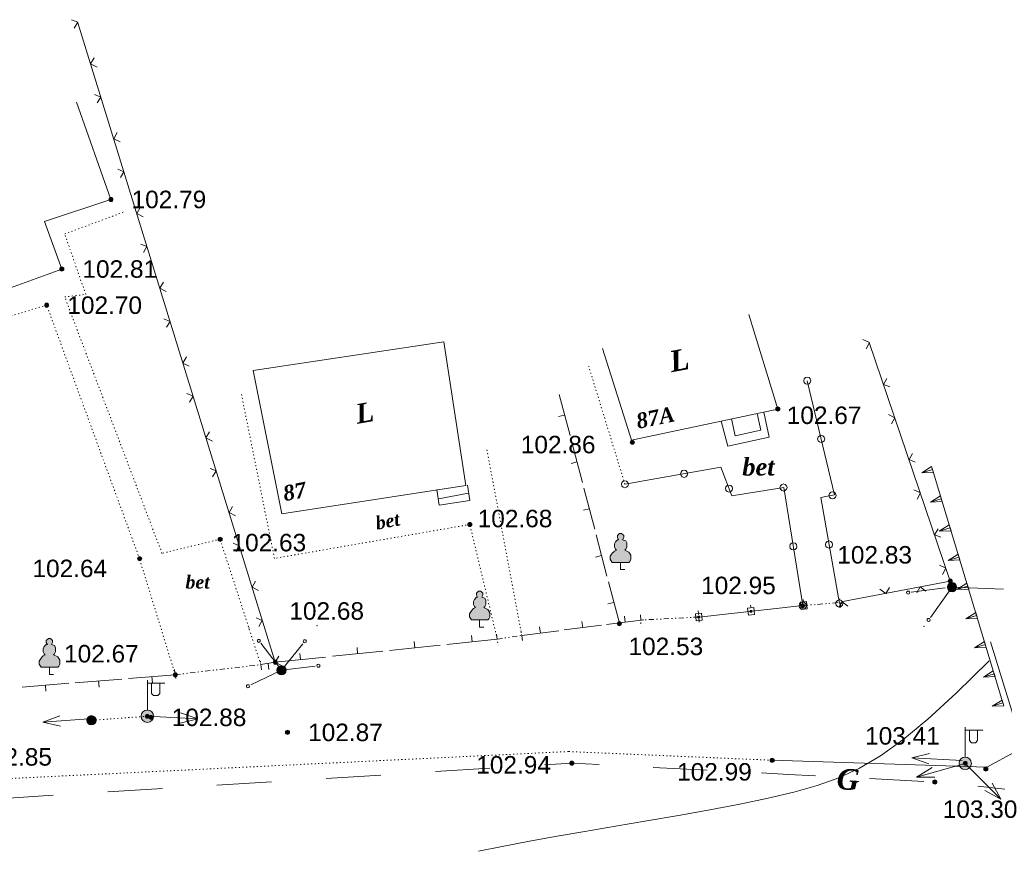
# Model space of a CAD drawing. Header units: millimetres. Extents: x 9396 to 25236, y 15106 to 31102.
# Tile 275 of 296: x 12481 to 12577, y 16515 to 16595. Entities that reach past the tile are written whole.
import ezdxf
from ezdxf.enums import TextEntityAlignment as Align

# ---------------------------------------------------------------- set-up
doc = ezdxf.new("R2010")
doc.units = ezdxf.units.MM
for name, pattern in [('DIVIDE', [1.25, 0.5, -0.25, 0, -0.25, 0, -0.25]), ('DOT', [0.25, 0, -0.25]), ('HIDDEN', [0.375, 0.25, -0.125])]:
    doc.linetypes.add(name, pattern=pattern)
for name, color, linetype, lineweight, true_color in [('1001010', 7, 'Continuous', 9, 0x000000), ('10010110', 7, 'Continuous', 20, 0xa25100), ('10010230', 7, 'Continuous', 20, 0x000000), ('1060000', 7, 'Continuous', 9, 0x000000), ('1070000', 7, 'DOT', 9, 0x000000), ('2030003', 7, 'Continuous', 9, 0x000000), ('2030012', 7, 'Continuous', 9, 0x000000), ('2030021', 7, 'Continuous', 9, 0x000000), ('21100200', 7, 'HIDDEN', 0, 0x800080), ('3000105', 7, 'DIVIDE', 9, 0x000000), ('3000130', 7, 'Continuous', 9, 0x000000), ('3000140', 7, 'Continuous', 9, 0x000000), ('3000220', 7, 'Continuous', 9, 0x000000), ('3000260', 7, 'Continuous', 9, 0x000000), ('4000210', 7, 'Continuous', 9, 0x000000), ('6011210', 1, 'Continuous', 9, 0xff0000), ('6011220', 1, 'Continuous', 9, 0xff0000), ('8010120', 7, 'Continuous', 20, 0x0080ff), ('9010110', 7, 'Continuous', 9, 0x000000), ('9010120', 7, 'Continuous', 20, 0x000000)]:
    doc.layers.add(name, color=color, linetype=linetype, lineweight=lineweight, true_color=true_color)
doc.styles.add('1', font='timesbi.ttf', dxfattribs={"height": 0.0012697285})
doc.styles.add('10', font='timesbi.ttf', dxfattribs={"height": 0.001481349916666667})
doc.styles.add('2', font='timesbi.ttf', dxfattribs={"height": 0.001692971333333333})
doc.styles.add('3', font='timesbi.ttf', dxfattribs={"height": 0.001692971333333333})
doc.styles.add('9', font='timesbi.ttf', dxfattribs={"height": 0.001692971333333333})
doc.styles.add('F2', font='arial.ttf', dxfattribs={"height": 0.001692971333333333})

# ---------------------------------------------------------------- blocks, each defined once
blk = doc.blocks.new('SYMBOL21100200')
at = {"true_color": 0x800080}
h = blk.add_hatch(color=216, dxfattribs=at)
edge = h.paths.add_edge_path()
edge.add_arc((0, 0), 0.1, 0, 360)
at = {"color": 216, "linetype": 'Continuous', "lineweight": 0, "true_color": 0x800080}
blk.add_circle((0, 0), 0.1, dxfattribs=at)
blk = doc.blocks.new('SYMBOL2030012')
at = {"true_color": 0xffffff}
h = blk.add_hatch(color=7, dxfattribs=at)
edge = h.paths.add_edge_path()
edge.add_arc((0, 0), 0.225, 0, 360)
at = {"true_color": 0x000000}
h = blk.add_hatch(color=18, dxfattribs=at)
edge = h.paths.add_edge_path()
edge.add_arc((0, 0), 0.05, 0, 360)
at = {"color": 18, "linetype": 'Continuous', "lineweight": 0, "true_color": 0x000000}
for radius in [0.225, 0.05]:
    blk.add_circle((0, 0), radius, dxfattribs=at)
blk = doc.blocks.new('SYMBOL2030003')
at = {"true_color": 0xffffff}
h = blk.add_hatch(color=7, dxfattribs=at)
edge = h.paths.add_edge_path()
edge.add_arc((0, 0), 0.3, 0, 360)
at = {"true_color": 0x000000}
h = blk.add_hatch(color=18, dxfattribs=at)
edge = h.paths.add_edge_path()
edge.add_arc((0, 0), 0.1, 0, 360)
at = {"color": 18, "linetype": 'Continuous', "lineweight": 0, "true_color": 0x000000, "flags": 128}
for points in [[(0, 0.3), (0, 1.75)], [(0, 1.6), (0.85, 1.6)], [(0.2, 1.6), (0.2, 1.1), (0.3, 1), (0.5, 1), (0.6, 1.1), (0.6, 1.6)]]:
    blk.add_lwpolyline(points, dxfattribs=at)
at = {"color": 18, "linetype": 'Continuous', "lineweight": 0, "true_color": 0x000000}
for radius in [0.3, 0.1]:
    blk.add_circle((0, 0), radius, dxfattribs=at)
blk = doc.blocks.new('SYMBOL4000210')
at = {"true_color": 0xffffff}
blk.add_hatch(color=7, dxfattribs=at).paths.add_polyline_path([(0.05, 1.75), (-0.05, 1.75), (-0.15, 1.65), (-0.15, 1.55), (-0.1, 1.45), (-0.15, 1.45), (-0.25, 1.35), (-0.3, 1.25), (-0.3, 1.1), (-0.25, 1), (-0.2, 0.95), (-0.3, 0.9), (-0.35, 0.85), (-0.4, 0.8), (-0.5, 0.65), (-0.5, 0.5), (-0.4, 0.35), (-0.3, 0.35), (-0.1, 0.35), (0, 0.35), (0.15, 0.35), (0.4, 0.35), (0.45, 0.4), (0.5, 0.5), (0.5, 0.7), (0.4, 0.85), (0.2, 0.95), (0.25, 1), (0.3, 1.1), (0.3, 1.3), (0.25, 1.4), (0.1, 1.45), (0.15, 1.55), (0.15, 1.65)])
at = {"color": 18, "linetype": 'Continuous', "lineweight": 0, "true_color": 0x000000, "flags": 128}
blk.add_lwpolyline([(0.05, 1.75), (-0.05, 1.75), (-0.15, 1.65), (-0.15, 1.55), (-0.1, 1.45), (-0.15, 1.45), (-0.25, 1.35), (-0.3, 1.25), (-0.3, 1.1), (-0.25, 1), (-0.2, 0.95), (-0.3, 0.9), (-0.35, 0.85), (-0.4, 0.8), (-0.5, 0.65), (-0.5, 0.5), (-0.4, 0.35), (-0.3, 0.35), (-0.1, 0.35), (0, 0.35), (0.15, 0.35), (0.4, 0.35), (0.45, 0.4), (0.5, 0.5), (0.5, 0.7), (0.4, 0.85), (0.2, 0.95), (0.25, 1), (0.3, 1.1), (0.3, 1.3), (0.25, 1.4), (0.1, 1.45), (0.15, 1.55), (0.15, 1.65), (0.05, 1.75)], close=True, dxfattribs=at)
blk.add_lwpolyline([(0, 0.35), (0, 0), (0.2, 0)], dxfattribs=at)
blk = doc.blocks.new('SYMBOL2030021')
at = {"true_color": 0xffffff}
h = blk.add_hatch(color=7, dxfattribs=at)
edge = h.paths.add_edge_path()
edge.add_arc((0, 0), 0.225, 0, 360)
at = {"true_color": 0x000000}
h = blk.add_hatch(color=18, dxfattribs=at)
edge = h.paths.add_edge_path()
edge.add_arc((0, 0), 0.05, 0, 360)
at = {"color": 18, "linetype": 'Continuous', "lineweight": 0, "true_color": 0x000000}
for radius in [0.225, 0.05]:
    blk.add_circle((0, 0), radius, dxfattribs=at)

msp = doc.modelspace()

# ---------------------------------------------------------------- linework, layer by layer
at = {"layer": '1001010', "color": 253}
for p, q in [((12490.22998298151, 16577.67865991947), (12486.90204498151, 16587.10865991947)), ((12490.22998298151, 16577.67865991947), (12483.81388098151, 16575.54625991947)), ((12485.48278298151, 16570.93905991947), (12483.81388098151, 16575.54625991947)), ((12537.84416518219, 16563.23213761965, 0.005017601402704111), (12540.73454609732, 16554.15463197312, 0.005017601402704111))]:
    msp.add_line(p, q, dxfattribs=at)
for points in [[(12477.99437498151, 16568.22665991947, 0), (12485.48278298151, 16570.93905991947, 0), (12485.48278298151, 16570.93905991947, 0)], [(12540.67063738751, 16554.35534312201, 0.005017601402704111), (12554.83126742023, 16557.37289507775, 0.005017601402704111), (12552.03319630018, 16566.52331731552, 0.005017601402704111)], [(12522.46530689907, 16563.88246447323, 0), (12504.01926869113, 16561.11208938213, 0.005017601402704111), (12506.79232771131, 16547.22268748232, 0.005017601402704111)], [(12506.79232771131, 16547.22268748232, 0.005017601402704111), (12524.61725304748, 16549.982229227, 0), (12522.46530689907, 16563.88246447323, 0)]]:
    msp.add_polyline3d(points, dxfattribs=at)
at = {"layer": '10010110'}
msp.add_polyline3d([(12525.84591964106, 16514.53649583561, 19.27135526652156), (12528.12949248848, 16515.00972565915, 19.75580424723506), (12530.60644718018, 16515.49095749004, 20.42510756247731), (12533.27478321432, 16515.97885766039, 21.20864359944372), (12536.1229699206, 16516.47270376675, 22.0937599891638), (12539.1013559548, 16516.97421846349, 23.29968133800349), (12542.15075980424, 16517.48573566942, 25.10360149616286), (12545.2119999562, 16518.00958930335, 27.78271431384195), (12548.22589489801, 16518.54811328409, 31.61421364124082), (12551.13326311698, 16519.10364153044, 36.87529332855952), (12553.87492310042, 16519.67850796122, 43.84314722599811), (12556.39169333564, 16520.27504649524, 52.79496918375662), (12558.65167693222, 16520.90903886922, 63.65853567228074), (12560.73211548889, 16521.6500580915, 74.96395364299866), (12562.73753522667, 16522.58112498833, 84.89191266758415), (12564.77246236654, 16523.78526038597, 91.62310231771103), (12566.94142312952, 16525.34548511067, 93.33821216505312), (12569.34894373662, 16527.34481998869, 88.21793178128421), (12572.09955040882, 16529.86628584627, 74.44295073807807), (12575.29776936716, 16532.99290350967, 50.19395860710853)], dxfattribs=at)
at = {"layer": '10010230', "color": 253}
for p, q in [((12569.81088953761, 16551.50672905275, 122.578010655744), (12568.76088953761, 16551.18672905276, 122.578010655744)), ((12569.8104649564, 16551.50932132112, 122.578010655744), (12576.63183415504, 16528.91089290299, 122.578010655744)), ((12570.66088953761, 16548.68672905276, 122.578010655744), (12569.61088953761, 16548.36672905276, 122.578010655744)), ((12571.51088953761, 16545.85672905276, 122.578010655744), (12570.46088953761, 16545.53672905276, 122.578010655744)), ((12572.37088953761, 16543.03672905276, 122.578010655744), (12571.31088953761, 16542.71672905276, 122.578010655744)), ((12573.22088953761, 16540.20672905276, 122.578010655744), (12572.17088953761, 16539.89672905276, 122.578010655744)), ((12574.07088953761, 16537.38672905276, 122.578010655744), (12573.02088953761, 16537.06672905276, 122.578010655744)), ((12574.93088953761, 16534.55672905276, 122.578010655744), (12573.87088953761, 16534.24672905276, 122.578010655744)), ((12575.78088953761, 16531.73672905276, 122.578010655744), (12574.73088953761, 16531.41672905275, 122.578010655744)), ((12576.63088953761, 16528.90672905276, 122.578010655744), (12575.58088953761, 16528.58672905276, 122.578010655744))]:
    msp.add_line(p, q, dxfattribs=at)
for points in [[(12569.72088953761, 16551.79672905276, 122.578010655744), (12568.76088953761, 16551.18672905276, 122.578010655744), (12569.89088953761, 16551.22672905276, 122.578010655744)], [(12570.58088953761, 16548.96672905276, 122.578010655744), (12569.61088953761, 16548.36672905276, 122.578010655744), (12570.75088953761, 16548.40672905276, 122.578010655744)], [(12571.43088953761, 16546.14672905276, 122.578010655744), (12570.46088953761, 16545.53672905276, 122.578010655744), (12571.60088953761, 16545.57672905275, 122.578010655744)], [(12572.28088953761, 16543.31672905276, 122.578010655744), (12571.31088953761, 16542.71672905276, 122.578010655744), (12572.45088953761, 16542.75672905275, 122.578010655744)], [(12573.14088953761, 16540.49672905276, 122.578010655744), (12572.17088953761, 16539.89672905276, 122.578010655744), (12573.31088953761, 16539.92672905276, 122.578010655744)], [(12573.99088953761, 16537.66672905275, 122.578010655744), (12573.02088953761, 16537.06672905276, 122.578010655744), (12574.16088953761, 16537.10672905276, 122.578010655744)], [(12574.84088953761, 16534.84672905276, 122.578010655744), (12573.87088953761, 16534.24672905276, 122.578010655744), (12575.01088953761, 16534.27672905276, 122.578010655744)], [(12575.69088953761, 16532.01672905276, 122.578010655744), (12574.73088953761, 16531.41672905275, 122.578010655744), (12575.86088953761, 16531.45672905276, 122.578010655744)], [(12576.55088953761, 16529.18672905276, 122.578010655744), (12575.58088953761, 16528.58672905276, 122.578010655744), (12576.72088953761, 16528.62672905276, 122.578010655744)]]:
    msp.add_polyline3d(points, dxfattribs=at)
for points in [[(12569.72088953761, 16551.79672905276, 122.578010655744), (12568.76088953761, 16551.18672905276, 122.578010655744), (12569.89088953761, 16551.22672905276, 122.578010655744), (12569.72088953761, 16551.79672905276, 122.578010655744)], [(12570.58088953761, 16548.96672905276, 122.578010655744), (12569.61088953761, 16548.36672905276, 122.578010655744), (12570.75088953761, 16548.40672905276, 122.578010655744), (12570.58088953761, 16548.96672905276, 122.578010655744)], [(12571.43088953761, 16546.14672905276, 122.578010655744), (12570.46088953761, 16545.53672905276, 122.578010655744), (12571.60088953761, 16545.57672905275, 122.578010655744), (12571.43088953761, 16546.14672905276, 122.578010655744)], [(12572.28088953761, 16543.31672905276, 122.578010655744), (12571.31088953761, 16542.71672905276, 122.578010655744), (12572.45088953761, 16542.75672905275, 122.578010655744), (12572.28088953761, 16543.31672905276, 122.578010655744)], [(12573.14088953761, 16540.49672905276, 122.578010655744), (12572.17088953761, 16539.89672905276, 122.578010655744), (12573.31088953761, 16539.92672905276, 122.578010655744), (12573.14088953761, 16540.49672905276, 122.578010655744)], [(12573.99088953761, 16537.66672905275, 122.578010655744), (12573.02088953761, 16537.06672905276, 122.578010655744), (12574.16088953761, 16537.10672905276, 122.578010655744), (12573.99088953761, 16537.66672905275, 122.578010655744)], [(12574.84088953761, 16534.84672905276, 122.578010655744), (12573.87088953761, 16534.24672905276, 122.578010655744), (12575.01088953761, 16534.27672905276, 122.578010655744), (12574.84088953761, 16534.84672905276, 122.578010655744)], [(12575.69088953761, 16532.01672905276, 122.578010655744), (12574.73088953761, 16531.41672905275, 122.578010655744), (12575.86088953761, 16531.45672905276, 122.578010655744), (12575.69088953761, 16532.01672905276, 122.578010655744)], [(12576.55088953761, 16529.18672905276, 122.578010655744), (12575.58088953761, 16528.58672905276, 122.578010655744), (12576.72088953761, 16528.62672905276, 122.578010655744), (12576.55088953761, 16529.18672905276, 122.578010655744)]]:
    msp.add_polyline3d(points, close=True, dxfattribs=at)
at = {"layer": '1060000', "color": 253}
msp.add_line((12524.88079827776, 16549.21425989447, 0.001709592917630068), (12521.95112040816, 16548.6621632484, 0.001821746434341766), dxfattribs=at)
for points in [[(12553.46750183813, 16557.08228417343, 17.15883571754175), (12553.98807928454, 16554.63934210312, 0.005017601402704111), (12549.97546887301, 16553.78427701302, 0.005017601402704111), (12549.32771060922, 16556.20011755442, 0.005017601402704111)], [(12550.3505347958, 16556.41807573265, 8.581926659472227), (12550.69844360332, 16554.78542516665, 8.581926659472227), (12553.18054231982, 16555.31434667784, 8.581926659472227), (12552.83591839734, 16556.93158208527, 8.581926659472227)], [(12521.8139438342, 16549.54823869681, 0.0007891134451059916), (12522.04238976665, 16548.07261989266, 0.002508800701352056), (12524.98696628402, 16548.52848052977, 0.002508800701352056), (12524.75852035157, 16550.00409933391, 0.0007891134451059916)], [(12575.43439355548, 16534.81320875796, 25.51898466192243), (12577.99216668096, 16526.46526504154, 25.51898466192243), (12577.82703173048, 16524.1889351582, 25.51898466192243), (12575.06470831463, 16522.70074699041, 25.51898466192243), (12554.27358509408, 16523.3562532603, 25.51898466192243)]]:
    msp.add_polyline3d(points, dxfattribs=at)
at = {"layer": '1060000'}
msp.add_point((12521.8139438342, 16549.54823869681, 0.0007891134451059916), dxfattribs=at)
at = {"layer": '1070000', "color": 253}
for p, q in [((12540.01677613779, 16550.0946000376, 0.005017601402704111), (12536.50864928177, 16561.52721471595, 0.00358066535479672)), ((12530.0204360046, 16535.45128964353, 0.01432266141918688), (12526.60869150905, 16553.63657049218)), ((12493.76743594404, 16527.62069519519), (12488.35019540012, 16527.22713188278, 74.3374056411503))]:
    msp.add_line(p, q, dxfattribs=at)
for points in [[(12496.46958498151, 16531.63825991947, 0), (12493.00904898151, 16542.87637991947, 0), (12484.01784498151, 16567.43747991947, 0), (12477.35757298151, 16565.42663991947, 0), (12475.44756098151, 16571.02919991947, 0), (12468.82641298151, 16568.60991991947, 0), (12465.13380898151, 16579.05103991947, 0)], [(12504.75117098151, 16532.62065991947, 0), (12500.81007498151, 16544.76537991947, 0), (12495.18386098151, 16543.39847991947, 0), (12485.76140498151, 16568.22791991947, 0), (12487.79865298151, 16568.48263991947, 0), (12485.76140498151, 16574.33983991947, 0), (12491.61867698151, 16576.50447991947, 0)], [(12527.65506032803, 16535.08349488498, 0), (12524.99665274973, 16546.18939491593, 0.007161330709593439), (12506.0772889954, 16542.90951164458, 0.007161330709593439), (12502.85843080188, 16558.9030407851, 0.007161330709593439)], [(12554.27358509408, 16523.3562532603, 62.42355989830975), (12534.54203517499, 16524.20041023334, 86.25125138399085), (12444.21554115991, 16519.83935347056, 86.25125138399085)]]:
    msp.add_polyline3d(points, dxfattribs=at)
at = {"layer": '3000105', "color": 253}
for p, q in [((12560.89298511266, 16538.14452364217, 77.07439121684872), (12560.79839859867, 16539.24044945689, 77.07439121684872)), ((12557.19382904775, 16538.82897665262, 77.07439121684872), (12557.28841556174, 16537.7330508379, 77.07439121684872)), ((12557.23682291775, 16538.33082855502, 0.005017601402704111), (12560.84999124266, 16538.64267173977, 154.1437648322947)), ((12541.52237224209, 16537.43389465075, 77.07439121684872), (12541.58001223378, 16536.33540585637, 77.07439121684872)), ((12547.17167641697, 16537.22963753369, 77.07439121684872), (12541.54857223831, 16536.93458156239, 77.07439121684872)), ((12547.1978764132, 16536.73032444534, 77.07439121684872), (12547.1402364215, 16537.82881323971, 77.07439121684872)), ((12527.57823793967, 16535.57755795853, 77.07439121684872), (12527.74724719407, 16534.49061919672, 77.07439121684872)), ((12527.65506032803, 16535.08349488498, 77.07439121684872), (12530.0204360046, 16535.45128964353, 77.07439121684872)), ((12530.09725839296, 16534.95722656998, 77.07439121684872), (12529.92824913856, 16536.04416533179, 77.07439121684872)), ((12504.81007032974, 16532.12414117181), (12504.68049176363, 16533.21648241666)), ((12496.46958498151, 16531.63825991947), (12504.75117098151, 16532.62065991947)), ((12496.41068563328, 16532.13477866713), (12496.54026419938, 16531.04243742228))]:
    msp.add_line(p, q, dxfattribs=at)
at = {"layer": '3000130', "color": 253}
for p, q in [((12557.27088953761, 16538.93672905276, 62.95633665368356), (12557.30088953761, 16538.68672905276, 62.95633665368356)), ((12547.17167641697, 16537.22963753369, 3.334662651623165), (12557.23682291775, 16538.33082855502, 122.578010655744)), ((12552.17088953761, 16538.37672905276, 62.95633665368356), (12552.20088953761, 16538.13672905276, 62.95633665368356)), ((12547.11088953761, 16537.82672905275, 62.95633665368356), (12547.13088953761, 16537.57672905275, 62.95633665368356))]:
    msp.add_line(p, q, dxfattribs=at)
for points in [[(12551.98088953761, 16537.40672905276, 62.95633665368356), (12552.57088953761, 16537.46672905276, 62.95633665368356), (12552.50088953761, 16538.16672905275, 62.95633665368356), (12551.90088953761, 16538.09672905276, 62.95633665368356), (12551.98088953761, 16537.40672905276, 62.95633665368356)], [(12557.08088953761, 16537.95672905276, 62.95633665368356), (12557.67088953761, 16538.02672905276, 62.95633665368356), (12557.59088953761, 16538.72672905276, 62.95633665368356), (12557.00088953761, 16538.65672905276, 62.95633665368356), (12557.08088953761, 16537.95672905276, 62.95633665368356)], [(12557.34088953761, 16538.24672905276, 62.95633665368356), (12557.38088953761, 16538.25672905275, 62.95633665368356), (12557.42088953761, 16538.29672905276, 62.95633665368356), (12557.43088953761, 16538.33672905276, 62.95633665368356), (12557.42088953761, 16538.38672905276, 62.95633665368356), (12557.38088953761, 16538.42672905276, 62.95633665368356), (12557.34088953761, 16538.43672905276, 62.95633665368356), (12557.29088953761, 16538.42672905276, 62.95633665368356), (12557.25088953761, 16538.38672905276, 62.95633665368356), (12557.24088953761, 16538.33672905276, 62.95633665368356), (12557.25088953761, 16538.29672905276, 62.95633665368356), (12557.29088953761, 16538.25672905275, 62.95633665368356), (12557.34088953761, 16538.24672905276, 62.95633665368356)], [(12546.91088953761, 16536.84672905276, 62.95633665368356), (12547.50088953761, 16536.91672905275, 62.95633665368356), (12547.43088953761, 16537.60672905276, 62.95633665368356), (12546.84088953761, 16537.54672905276, 62.95633665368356), (12546.91088953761, 16536.84672905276, 62.95633665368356)], [(12547.17088953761, 16537.13672905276, 62.95633665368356), (12547.22088953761, 16537.14672905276, 62.95633665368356), (12547.25088953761, 16537.18672905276, 62.95633665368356), (12547.26088953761, 16537.22672905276, 62.95633665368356), (12547.25088953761, 16537.27672905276, 62.95633665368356), (12547.22088953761, 16537.30672905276, 62.95633665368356), (12547.17088953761, 16537.32672905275, 62.95633665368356), (12547.12088953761, 16537.30672905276, 62.95633665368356), (12547.09088953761, 16537.27672905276, 62.95633665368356), (12547.08088953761, 16537.22672905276, 62.95633665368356), (12547.09088953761, 16537.18672905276, 62.95633665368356), (12547.12088953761, 16537.14672905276, 62.95633665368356), (12547.17088953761, 16537.13672905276, 62.95633665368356)], [(12552.24088953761, 16537.68672905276, 62.95633665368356), (12552.28088953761, 16537.70672905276, 62.95633665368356), (12552.32088953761, 16537.73672905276, 62.95633665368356), (12552.33088953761, 16537.78672905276, 62.95633665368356), (12552.32088953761, 16537.82672905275, 62.95633665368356), (12552.28088953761, 16537.86672905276, 62.95633665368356), (12552.24088953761, 16537.87672905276, 62.95633665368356), (12552.19088953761, 16537.86672905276, 62.95633665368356), (12552.16088953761, 16537.82672905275, 62.95633665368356), (12552.15088953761, 16537.78672905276, 62.95633665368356), (12552.16088953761, 16537.73672905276, 62.95633665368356), (12552.19088953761, 16537.70672905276, 62.95633665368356), (12552.24088953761, 16537.68672905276, 62.95633665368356)]]:
    msp.add_polyline3d(points, close=True, dxfattribs=at)
at = {"layer": '3000140', "color": 253}
for points in [[(12557.68088953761, 16559.77672905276, 0.005017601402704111), (12557.85088953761, 16559.81672905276, 0.005017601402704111), (12557.97088953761, 16559.94672905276, 0.005017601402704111), (12558.02088953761, 16560.11672905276, 0.005017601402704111), (12557.97088953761, 16560.28672905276, 0.005017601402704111), (12557.85088953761, 16560.41672905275, 0.005017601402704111), (12557.68088953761, 16560.46672905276, 0.005017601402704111), (12557.50088953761, 16560.41672905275, 0.005017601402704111), (12557.38088953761, 16560.28672905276, 0.005017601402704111), (12557.33088953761, 16560.11672905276, 0.005017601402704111), (12557.38088953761, 16559.94672905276, 0.005017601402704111), (12557.50088953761, 16559.81672905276, 0.005017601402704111), (12557.68088953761, 16559.77672905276, 0.005017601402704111)], [(12559.03088953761, 16554.13672905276, 0.005017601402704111), (12559.20088953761, 16554.18672905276, 0.005017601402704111), (12559.32088953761, 16554.30672905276, 0.005017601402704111), (12559.37088953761, 16554.48672905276, 0.005017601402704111), (12559.32088953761, 16554.65672905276, 0.005017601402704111), (12559.20088953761, 16554.77672905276, 0.005017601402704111), (12559.03088953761, 16554.82672905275, 0.005017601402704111), (12558.85088953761, 16554.77672905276, 0.005017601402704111), (12558.73088953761, 16554.65672905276, 0.005017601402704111), (12558.68088953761, 16554.48672905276, 0.005017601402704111), (12558.73088953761, 16554.30672905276, 0.005017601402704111), (12558.85088953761, 16554.18672905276, 0.005017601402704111), (12559.03088953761, 16554.13672905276, 0.005017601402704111)], [(12545.74088953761, 16550.75672905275, 0.005017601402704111), (12545.92088953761, 16550.80672905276, 0.005017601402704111), (12546.04088953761, 16550.93672905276, 0.005017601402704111), (12546.09088953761, 16551.10672905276, 0.005017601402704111), (12546.04088953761, 16551.27672905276, 0.005017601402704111), (12545.92088953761, 16551.40672905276, 0.005017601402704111), (12545.74088953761, 16551.44672905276, 0.005017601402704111), (12545.57088953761, 16551.40672905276, 0.005017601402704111), (12545.45088953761, 16551.27672905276, 0.005017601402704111), (12545.40088953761, 16551.10672905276, 0.005017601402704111), (12545.45088953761, 16550.93672905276, 0.005017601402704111), (12545.57088953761, 16550.80672905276, 0.005017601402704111), (12545.74088953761, 16550.75672905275, 0.005017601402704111)], [(12540.01088953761, 16549.74672905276, 0.005017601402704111), (12540.18088953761, 16549.79672905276, 0.005017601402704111), (12540.31088953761, 16549.91672905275, 0.005017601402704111), (12540.36088953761, 16550.09672905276, 0.005017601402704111), (12540.31088953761, 16550.26672905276, 0.005017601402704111), (12540.18088953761, 16550.39672905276, 0.005017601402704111), (12540.01088953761, 16550.43672905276, 0.005017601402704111), (12539.84088953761, 16550.39672905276, 0.005017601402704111), (12539.71088953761, 16550.26672905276, 0.005017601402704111), (12539.67088953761, 16550.09672905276, 0.005017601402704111), (12539.71088953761, 16549.91672905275, 0.005017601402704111), (12539.84088953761, 16549.79672905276, 0.005017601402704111), (12540.01088953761, 16549.74672905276, 0.005017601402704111)], [(12550.10088953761, 16549.32672905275, 0.005017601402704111), (12550.27088953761, 16549.37672905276, 0.005017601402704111), (12550.39088953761, 16549.50672905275, 0.005017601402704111), (12550.44088953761, 16549.67672905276, 0.005017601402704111), (12550.39088953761, 16549.84672905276, 0.005017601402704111), (12550.27088953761, 16549.97672905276, 0.005017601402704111), (12550.10088953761, 16550.01672905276, 0.005017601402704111), (12549.92088953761, 16549.97672905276, 0.005017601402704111), (12549.80088953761, 16549.84672905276, 0.005017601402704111), (12549.75088953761, 16549.67672905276, 0.005017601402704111), (12549.80088953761, 16549.50672905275, 0.005017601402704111), (12549.92088953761, 16549.37672905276, 0.005017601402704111), (12550.10088953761, 16549.32672905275, 0.005017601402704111)], [(12555.38088953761, 16549.43672905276, 0.005017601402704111), (12555.55088953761, 16549.47672905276, 0.005017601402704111), (12555.68088953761, 16549.60672905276, 0.005017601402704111), (12555.72088953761, 16549.77672905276, 0.005017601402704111), (12555.68088953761, 16549.94672905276, 0.005017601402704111), (12555.55088953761, 16550.07672905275, 0.005017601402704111), (12555.38088953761, 16550.12672905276, 0.005017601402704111), (12555.20088953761, 16550.07672905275, 0.005017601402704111), (12555.08088953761, 16549.94672905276, 0.005017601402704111), (12555.03088953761, 16549.77672905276, 0.005017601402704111), (12555.08088953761, 16549.60672905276, 0.005017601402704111), (12555.20088953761, 16549.47672905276, 0.005017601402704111), (12555.38088953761, 16549.43672905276, 0.005017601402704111)], [(12560.12088953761, 16548.67672905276, 0.005017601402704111), (12560.29088953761, 16548.71672905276, 0.005017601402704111), (12560.42088953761, 16548.84672905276, 0.005017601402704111), (12560.47088953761, 16549.01672905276, 0.005017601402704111), (12560.42088953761, 16549.18672905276, 0.005017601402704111), (12560.29088953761, 16549.31672905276, 0.005017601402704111), (12560.12088953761, 16549.35672905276, 0.005017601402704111), (12559.95088953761, 16549.31672905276, 0.005017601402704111), (12559.82088953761, 16549.18672905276, 0.005017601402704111), (12559.78088953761, 16549.01672905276, 0.005017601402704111), (12559.82088953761, 16548.84672905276, 0.005017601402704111), (12559.95088953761, 16548.71672905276, 0.005017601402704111), (12560.12088953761, 16548.67672905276, 0.005017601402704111)], [(12556.32088953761, 16543.73672905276, 0.005017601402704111), (12556.50088953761, 16543.77672905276, 0.005017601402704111), (12556.62088953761, 16543.90672905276, 0.005017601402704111), (12556.67088953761, 16544.07672905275, 0.005017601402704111), (12556.62088953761, 16544.25672905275, 0.005017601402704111), (12556.50088953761, 16544.37672905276, 0.005017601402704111), (12556.32088953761, 16544.42672905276, 0.005017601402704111), (12556.15088953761, 16544.37672905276, 0.005017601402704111), (12556.03088953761, 16544.25672905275, 0.005017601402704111), (12555.98088953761, 16544.07672905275, 0.005017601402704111), (12556.03088953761, 16543.90672905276, 0.005017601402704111), (12556.15088953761, 16543.77672905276, 0.005017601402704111), (12556.32088953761, 16543.73672905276, 0.005017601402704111)], [(12559.79088953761, 16543.90672905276, 0.005017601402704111), (12559.96088953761, 16543.95672905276, 0.005017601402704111), (12560.08088953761, 16544.07672905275, 0.005017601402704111), (12560.13088953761, 16544.24672905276, 0.005017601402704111), (12560.08088953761, 16544.42672905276, 0.005017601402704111), (12559.96088953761, 16544.54672905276, 0.005017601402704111), (12559.79088953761, 16544.59672905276, 0.005017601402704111), (12559.61088953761, 16544.54672905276, 0.005017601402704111), (12559.49088953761, 16544.42672905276, 0.005017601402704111), (12559.44088953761, 16544.24672905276, 0.005017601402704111), (12559.49088953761, 16544.07672905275, 0.005017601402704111), (12559.61088953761, 16543.95672905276, 0.005017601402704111), (12559.79088953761, 16543.90672905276, 0.005017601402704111)], [(12557.24088953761, 16537.98672905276, 0.005017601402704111), (12557.41088953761, 16538.03672905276, 0.005017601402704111), (12557.53088953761, 16538.15672905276, 0.005017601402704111), (12557.58088953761, 16538.32672905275, 0.005017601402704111), (12557.53088953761, 16538.50672905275, 0.005017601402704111), (12557.41088953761, 16538.62672905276, 0.005017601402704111), (12557.24088953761, 16538.67672905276, 0.005017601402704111), (12557.06088953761, 16538.62672905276, 0.005017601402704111), (12556.94088953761, 16538.50672905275, 0.005017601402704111), (12556.89088953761, 16538.32672905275, 0.005017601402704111), (12556.94088953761, 16538.15672905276, 0.005017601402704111), (12557.06088953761, 16538.03672905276, 0.005017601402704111), (12557.24088953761, 16537.98672905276, 0.005017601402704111)], [(12560.79088953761, 16538.19672905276, 0.005017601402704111), (12560.96088953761, 16538.24672905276, 0.005017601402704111), (12561.09088953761, 16538.37672905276, 0.005017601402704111), (12561.13088953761, 16538.54672905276, 0.005017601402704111), (12561.09088953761, 16538.71672905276, 0.005017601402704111), (12560.96088953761, 16538.84672905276, 0.005017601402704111), (12560.79088953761, 16538.88672905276, 0.005017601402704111), (12560.62088953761, 16538.84672905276, 0.005017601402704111), (12560.49088953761, 16538.71672905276, 0.005017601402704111), (12560.44088953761, 16538.54672905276, 0.005017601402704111), (12560.49088953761, 16538.37672905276, 0.005017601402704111), (12560.62088953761, 16538.24672905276, 0.005017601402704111), (12560.79088953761, 16538.19672905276, 0.005017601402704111)]]:
    msp.add_polyline3d(points, close=True, dxfattribs=at)
for points in [[(12560.78852809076, 16538.54499548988, 0.005017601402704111), (12558.98530227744, 16548.81789306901, 0.005017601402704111), (12560.32847964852, 16549.05366414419, 0.005017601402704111), (12557.67879806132, 16560.10985259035, 0.005017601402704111)], [(12557.23682291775, 16538.33082855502, 0.005017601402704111), (12555.42085130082, 16549.7850643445, 0.005017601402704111), (12550.36152995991, 16548.98295199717, 0.005017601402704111), (12549.30724249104, 16551.73237956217, 0.005017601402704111), (12540.01677613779, 16550.0946000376, 0.005017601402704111)]]:
    msp.add_polyline3d(points, dxfattribs=at)
at = {"layer": '3000220', "color": 253}
for p, q in [((12534.71088953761, 16554.79672905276, 0.005017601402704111), (12533.66088953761, 16558.78672905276, 0.005017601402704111)), ((12534.18088953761, 16556.79672905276, 0.005017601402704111), (12533.60088953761, 16556.63672905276, 0.005017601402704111)), ((12535.90088953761, 16550.25672905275, 0.005017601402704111), (12534.85088953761, 16554.25672905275, 0.005017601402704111)), ((12535.38088953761, 16552.25672905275, 0.005017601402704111), (12534.80088953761, 16552.10672905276, 0.005017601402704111)), ((12537.09088953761, 16545.72672905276, 0.005017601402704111), (12536.04088953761, 16549.71672905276, 0.005017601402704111)), ((12536.57088953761, 16547.71672905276, 0.005017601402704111), (12535.99088953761, 16547.56672905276, 0.005017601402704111)), ((12538.28088953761, 16541.18672905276, 0.005017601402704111), (12537.24088953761, 16545.17672905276, 0.005017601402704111)), ((12537.76088953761, 16543.18672905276, 0.005017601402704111), (12537.18088953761, 16543.03672905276, 0.005017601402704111)), ((12539.48088953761, 16536.64672905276, 0.005017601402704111), (12538.43088953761, 16540.64672905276, 0.005017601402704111)), ((12538.95088953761, 16538.64672905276, 0.005017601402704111), (12538.37088953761, 16538.49672905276, 0.005017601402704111)), ((12540.04088953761, 16536.72672905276, 0.007161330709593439), (12539.97088953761, 16537.31672905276, 0.007161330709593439)), ((12531.83088953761, 16535.67672905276, 0.007161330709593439), (12531.75088953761, 16536.27672905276, 0.007161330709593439)), ((12534.13088953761, 16535.97672905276, 0.007161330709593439), (12537.74088953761, 16536.42672905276, 0.007161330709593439)), ((12535.93088953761, 16536.20672905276, 0.007161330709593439), (12535.86088953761, 16536.79672905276, 0.007161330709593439)), ((12538.24088953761, 16536.49672905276, 0.007161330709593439), (12541.85088953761, 16536.95672905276, 0.007161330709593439)), ((12525.22088953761, 16534.82672905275), (12525.15088953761, 16535.42672905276)), ((12530.02088953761, 16535.44672905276, 0.007161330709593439), (12533.63088953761, 16535.90672905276, 0.007161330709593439)), ((12514.13088953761, 16533.67672905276), (12514.07088953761, 16534.27672905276)), ((12517.23088953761, 16533.99672905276), (12522.11088953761, 16534.50672905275)), ((12519.67088953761, 16534.25672905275), (12519.61088953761, 16534.84672905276)), ((12522.78088953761, 16534.57672905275), (12527.65088953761, 16535.08672905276)), ((12506.15088953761, 16532.84672905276), (12511.03088953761, 16533.35672905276)), ((12508.59088953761, 16533.10672905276), (12508.53088953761, 16533.69672905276)), ((12511.69088953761, 16533.42672905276), (12516.57088953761, 16533.93672905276)), ((12506.15088953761, 16532.84672905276), (12504.75088953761, 16532.61672905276)), ((12505.45088953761, 16532.73672905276), (12505.54088953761, 16532.14672905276)), ((12496.47088953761, 16531.63672905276), (12491.93088953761, 16531.27672905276)), ((12494.20088953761, 16531.45672905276), (12494.25088953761, 16530.85672905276)), ((12486.16088953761, 16530.81672905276), (12481.63088953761, 16530.44672905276)), ((12483.89088953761, 16530.62672905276), (12483.94088953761, 16530.03672905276)), ((12491.31088953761, 16531.22672905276), (12486.78088953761, 16530.85672905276)), ((12489.05088953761, 16531.04672905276), (12489.09088953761, 16530.44672905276))]:
    msp.add_line(p, q, dxfattribs=at)
at = {"layer": '3000260', "color": 253}
msp.add_line((12506.15157298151, 16532.84985991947), (12487.04609298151, 16594.77749991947), dxfattribs=at)
for points in [[(12486.68088953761, 16594.26672905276, 0), (12487.03088953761, 16594.83672905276, 0), (12486.43088953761, 16595.08672905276, 0)], [(12488.89088953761, 16590.48672905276, 0), (12488.27088953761, 16590.80672905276, 0), (12488.61088953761, 16591.39672905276, 0)], [(12488.91088953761, 16587.02672905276, 0), (12489.26088953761, 16587.58672905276, 0), (12488.66088953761, 16587.83672905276, 0)], [(12491.13088953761, 16583.24672905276, 0), (12490.51088953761, 16583.55672905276, 0), (12490.85088953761, 16584.14672905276, 0)], [(12491.15088953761, 16579.78672905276, 0), (12491.50088953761, 16580.34672905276, 0), (12490.90088953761, 16580.59672905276, 0)], [(12493.36088953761, 16576.00672905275, 0), (12492.74088953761, 16576.31672905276, 0), (12493.08088953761, 16576.90672905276, 0)], [(12493.38088953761, 16572.53672905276, 0), (12493.73088953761, 16573.10672905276, 0), (12493.13088953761, 16573.35672905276, 0)], [(12495.60088953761, 16568.75672905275, 0), (12494.98088953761, 16569.07672905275, 0), (12495.32088953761, 16569.66672905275, 0)], [(12495.62088953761, 16565.29672905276, 0), (12495.97088953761, 16565.85672905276, 0), (12495.37088953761, 16566.10672905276, 0)], [(12563.68648524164, 16563.8214717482, 122.578010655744), (12571.52558043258, 16540.71672530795, 122.578010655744), (12561.1251383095, 16538.71808231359, 122.578010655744)], [(12563.06088953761, 16564.11672905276, 122.578010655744), (12563.69088953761, 16563.81672905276, 122.578010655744), (12563.37088953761, 16563.20672905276, 122.578010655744)], [(12497.83088953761, 16561.51672905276, 0), (12497.21088953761, 16561.82672905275, 0), (12497.55088953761, 16562.42672905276, 0)], [(12565.39088953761, 16560.33672905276, 122.578010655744), (12565.06088953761, 16559.75672905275, 122.578010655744), (12565.67088953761, 16559.51672905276, 122.578010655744)], [(12497.85088953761, 16558.05672905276, 0), (12498.20088953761, 16558.61672905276, 0), (12497.60088953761, 16558.86672905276, 0)], [(12565.53088953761, 16556.83672905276, 122.578010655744), (12566.16088953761, 16556.52672905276, 122.578010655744), (12565.84088953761, 16555.92672905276, 122.578010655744)], [(12500.06088953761, 16554.27672905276, 0), (12499.44088953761, 16554.58672905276, 0), (12499.79088953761, 16555.17672905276, 0)], [(12567.87088953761, 16553.05672905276, 122.578010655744), (12567.53088953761, 16552.47672905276, 122.578010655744), (12568.14088953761, 16552.23672905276, 122.578010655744)], [(12500.09088953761, 16550.80672905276, 0), (12500.44088953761, 16551.37672905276, 0), (12499.84088953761, 16551.62672905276, 0)], [(12568.00088953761, 16549.54672905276, 122.578010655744), (12568.63088953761, 16549.24672905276, 122.578010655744), (12568.31088953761, 16548.63672905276, 122.578010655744)], [(12502.30088953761, 16547.02672905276, 0), (12501.68088953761, 16547.34672905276, 0), (12502.02088953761, 16547.93672905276, 0)], [(12570.34088953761, 16545.77672905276, 122.578010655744), (12570.00088953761, 16545.19672905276, 122.578010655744), (12570.61088953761, 16544.95672905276, 122.578010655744)], [(12502.32088953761, 16543.56672905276, 0), (12502.67088953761, 16544.12672905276, 0), (12502.07088953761, 16544.38672905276, 0)], [(12570.47088953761, 16542.26672905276, 122.578010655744), (12571.10088953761, 16541.96672905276, 122.578010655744), (12570.78088953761, 16541.35672905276, 122.578010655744)], [(12504.53088953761, 16539.78672905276, 0), (12503.91088953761, 16540.10672905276, 0), (12504.25088953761, 16540.69672905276, 0)], [(12565.65088953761, 16540.09672905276, 122.578010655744), (12565.27088953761, 16539.51672905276, 122.578010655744), (12564.71088953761, 16539.91672905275, 122.578010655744)], [(12569.15088953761, 16539.74672905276, 122.578010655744), (12568.62088953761, 16540.15672905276, 122.578010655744), (12568.30088953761, 16539.58672905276, 122.578010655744)], [(12561.60088953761, 16538.29672905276, 122.578010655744), (12561.07088953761, 16538.70672905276, 122.578010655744), (12560.75088953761, 16538.13672905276, 122.578010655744)], [(12504.56088953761, 16536.32672905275, 0), (12504.90088953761, 16536.88672905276, 0), (12504.30088953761, 16537.13672905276, 0)], [(12506.77088953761, 16532.54672905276, 0), (12506.15088953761, 16532.85672905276, 0), (12506.49088953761, 16533.44672905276, 0)]]:
    msp.add_polyline3d(points, dxfattribs=at)
at = {"layer": '6011210'}
for p, q in [((12493.76743594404, 16527.62069519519, 9.649632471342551), (12498.66019045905, 16527.35432467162, 9.649632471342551)), ((12488.51907151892, 16527.398429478, 9.649632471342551), (12483.63179081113, 16527.04560192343, 9.649632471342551)), ((12572.682025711, 16523.32444028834, 9.649632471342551), (12567.78927119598, 16523.5908108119, 9.649632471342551)), ((12572.97798098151, 16523.05745991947), (12568.26150369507, 16521.72898635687))]:
    msp.add_line(p, q, dxfattribs=at)
for points in [[(12485.36338080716, 16526.66930937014, 9.649632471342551), (12483.63179081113, 16527.04560192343, 9.649632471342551), (12483.63179081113, 16527.04560192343, 9.649632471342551), (12485.29137518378, 16527.66671359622, 9.649632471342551)], [(12496.98988486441, 16527.94599959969, 9.649632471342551), (12498.66019045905, 16527.35432467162, 9.649632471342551), (12498.66019045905, 16527.35432467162, 9.649632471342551), (12496.93552353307, 16526.9474782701, 9.649632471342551)], [(12569.45957679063, 16522.99913588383, 9.649632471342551), (12567.78927119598, 16523.5908108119, 9.649632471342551), (12567.78927119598, 16523.5908108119, 9.649632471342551), (12569.51393812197, 16523.99765721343, 9.649632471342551)], [(12570.03339107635, 16521.70861215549, 0), (12568.26150369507, 16521.72898635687, 0), (12568.26150369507, 16521.72898635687, 0), (12569.76227402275, 16522.67115854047, 0)]]:
    msp.add_polyline3d(points, dxfattribs=at)
at = {"layer": '6011220'}
msp.add_line((12572.97798098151, 16523.05745991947, 28.69817700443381), (12576.43940965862, 16519.5892454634, 28.69817700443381), dxfattribs=at)
msp.add_polyline3d([(12575.59240526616, 16521.14571054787, 28.69817700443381), (12576.43940965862, 16519.5892454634, 28.69817700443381), (12576.43940965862, 16519.5892454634, 28.69817700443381), (12574.88460639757, 16520.43929653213, 28.69817700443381)], dxfattribs=at)
at = {"layer": '8010120'}
for p, q in [((12532.24088953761, 16522.90672905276), (12534.88088953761, 16523.07672905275)), ((12534.88088953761, 16523.07672905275), (12537.51088953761, 16522.93672905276)), ((12513.73088953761, 16521.76672905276), (12516.37088953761, 16521.92672905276)), ((12526.95088953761, 16522.57672905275), (12521.66088953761, 16522.25672905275)), ((12547.99088953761, 16522.39672905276), (12542.75088953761, 16522.66672905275)), ((12553.23088953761, 16522.12672905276), (12555.86088953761, 16521.98672905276)), ((12555.86088953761, 16521.98672905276), (12558.48088953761, 16521.85672905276)), ((12505.79088953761, 16521.27672905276), (12500.51088953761, 16520.94672905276)), ((12511.08088953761, 16521.59672905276), (12513.73088953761, 16521.76672905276)), ((12568.96088953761, 16521.30672905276), (12563.72088953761, 16521.57672905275)), ((12574.19088953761, 16520.83672905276), (12576.80088953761, 16520.56672905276)), ((12484.64088953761, 16519.96672905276), (12479.35088953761, 16519.63672905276)), ((12489.93088953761, 16520.29672905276), (12492.57088953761, 16520.45672905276)), ((12492.57088953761, 16520.45672905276), (12495.22088953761, 16520.61672905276))]:
    msp.add_line(p, q, dxfattribs=at)
at = {"layer": '9010110', "color": 253}
for p, q in [((12571.01847981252, 16540.04246008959, 13.88002864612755), (12567.74357905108, 16539.63622739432, 13.88002864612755)), ((12571.52718259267, 16539.8736123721, 13.88002864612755), (12569.60576175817, 16537.19067704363, 13.88002864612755)), ((12506.75755298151, 16532.07125991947), (12504.74423180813, 16534.68593730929)), ((12506.75755298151, 16532.07125991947), (12508.82094145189, 16534.6466099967)), ((12506.75755298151, 16532.07125991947, 13.88002864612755), (12510.03245374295, 16532.47749261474, 13.88002864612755)), ((12506.75755298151, 16532.07125991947), (12503.77964288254, 16530.64927136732))]:
    msp.add_line(p, q, dxfattribs=at)
for points in [[(12567.59586080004, 16539.5992971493, 13.88002864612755), (12567.57576461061, 16539.6742971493, 13.88002864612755), (12567.52086080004, 16539.72920095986, 13.88002864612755), (12567.44586080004, 16539.7492971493, 13.88002864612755), (12567.37086080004, 16539.72920095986, 13.88002864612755), (12567.31595698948, 16539.6742971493, 13.88002864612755), (12567.29586080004, 16539.5992971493, 13.88002864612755), (12567.31595698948, 16539.5242971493, 13.88002864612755), (12567.37086080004, 16539.46939333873, 13.88002864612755), (12567.44586080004, 16539.4492971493, 13.88002864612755), (12567.52086080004, 16539.46939333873, 13.88002864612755), (12567.57576461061, 16539.5242971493, 13.88002864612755), (12567.59586080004, 16539.5992971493, 13.88002864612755)], [(12569.58108713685, 16536.94677383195, 13.88002864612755), (12569.56099094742, 16537.02177383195, 13.88002864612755), (12569.50608713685, 16537.07667764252, 13.88002864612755), (12569.43108713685, 16537.09677383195, 13.88002864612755), (12569.35608713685, 16537.07667764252, 13.88002864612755), (12569.30118332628, 16537.02177383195, 13.88002864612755), (12569.28108713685, 16536.94677383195, 13.88002864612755), (12569.30118332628, 16536.87177383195, 13.88002864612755), (12569.35608713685, 16536.81687002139, 13.88002864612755), (12569.43108713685, 16536.79677383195, 13.88002864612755), (12569.50608713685, 16536.81687002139, 13.88002864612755), (12569.56099094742, 16536.87177383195, 13.88002864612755), (12569.58108713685, 16536.94677383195, 13.88002864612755)], [(12504.71120261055, 16534.92363525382, 0), (12504.69110642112, 16534.99863525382, 0), (12504.63620261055, 16535.05353906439, 0), (12504.56120261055, 16535.07363525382, 0), (12504.48620261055, 16535.05353906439, 0), (12504.43129879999, 16534.99863525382, 0), (12504.41120261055, 16534.92363525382, 0), (12504.43129879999, 16534.84863525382, 0), (12504.48620261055, 16534.79373144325, 0), (12504.56120261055, 16534.77363525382, 0), (12504.63620261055, 16534.79373144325, 0), (12504.69110642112, 16534.84863525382, 0), (12504.71120261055, 16534.92363525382, 0)], [(12509.15852222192, 16534.880732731, 0), (12509.13842603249, 16534.955732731, 0), (12509.08352222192, 16535.01063654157, 0), (12509.00852222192, 16535.030732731, 0), (12508.93352222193, 16535.01063654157, 0), (12508.87861841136, 16534.955732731, 0), (12508.85852222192, 16534.880732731, 0), (12508.87861841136, 16534.805732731, 0), (12508.93352222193, 16534.75082892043, 0), (12509.00852222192, 16534.730732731, 0), (12509.08352222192, 16534.75082892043, 0), (12509.13842603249, 16534.805732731, 0), (12509.15852222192, 16534.880732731, 0)], [(12510.48017199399, 16532.51442285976, 13.88002864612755), (12510.46007580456, 16532.58942285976, 13.88002864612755), (12510.40517199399, 16532.64432667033, 13.88002864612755), (12510.33017199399, 16532.66442285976, 13.88002864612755), (12510.25517199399, 16532.64432667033, 13.88002864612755), (12510.20026818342, 16532.58942285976, 13.88002864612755), (12510.18017199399, 16532.51442285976, 13.88002864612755), (12510.20026818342, 16532.43942285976, 13.88002864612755), (12510.25517199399, 16532.38451904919, 13.88002864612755), (12510.33017199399, 16532.36442285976, 13.88002864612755), (12510.40517199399, 16532.38451904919, 13.88002864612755), (12510.46007580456, 16532.43942285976, 13.88002864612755), (12510.48017199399, 16532.51442285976, 13.88002864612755)], [(12503.65892378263, 16530.51999968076, 0), (12503.6388275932, 16530.59499968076, 0), (12503.58392378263, 16530.64990349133, 0), (12503.50892378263, 16530.66999968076, 0), (12503.43392378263, 16530.64990349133, 0), (12503.37901997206, 16530.59499968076, 0), (12503.35892378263, 16530.51999968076, 0), (12503.37901997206, 16530.44499968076, 0), (12503.43392378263, 16530.3900958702, 0), (12503.50892378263, 16530.36999968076, 0), (12503.58392378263, 16530.3900958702, 0), (12503.6388275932, 16530.44499968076, 0), (12503.65892378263, 16530.51999968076, 0)]]:
    msp.add_polyline3d(points, close=True, dxfattribs=at)
at = {"layer": '9010110'}
for p in [(12503.59782545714, 16536.17476224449), (12510.20947390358, 16536.37966085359), (12568.9919999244, 16536.33366369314, 13.88002864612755)]:
    msp.add_point(p, dxfattribs=at)
at = {"layer": '9010120', "color": 253}
msp.add_line((12571.70088953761, 16540.12672905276), (12576.68088953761, 16539.93672905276), dxfattribs=at)

# ---------------------------------------------------------------- block references
at = {"layer": '2030003', "color": 253, "xscale": 2, "yscale": 2, "zscale": 2}
for p in [(12493.76743594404, 16527.62069519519), (12572.97798098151, 16523.05745991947, 25.51898466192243)]:
    msp.add_blockref('SYMBOL2030003', p, dxfattribs=at)
at = {"layer": '2030012', "color": 253, "xscale": 2, "yscale": 2, "zscale": 2}
for p in [(12571.69616272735, 16540.12647120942), (12506.75755298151, 16532.07125991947)]:
    msp.add_blockref('SYMBOL2030012', p, dxfattribs=at)
at = {"layer": '2030021', "color": 253, "xscale": 2, "yscale": 2, "zscale": 2}
msp.add_blockref('SYMBOL2030021', (12488.35019540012, 16527.22713188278, 3.682394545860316), dxfattribs=at)
at = {"layer": '21100200', "xscale": 2, "yscale": 2, "zscale": 2}
for p in [(12490.23798098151, 16577.67745991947, 205.58), (12485.47798098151, 16570.93745991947, 205.62), (12484.01798098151, 16567.43745991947, 205.4), (12554.83126742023, 16557.37289507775, 205.34), (12540.73454609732, 16554.15463197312, 205.72), (12524.99665274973, 16546.18939491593, 205.36), (12500.81798098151, 16544.75745991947, 205.26), (12493.01798098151, 16542.87745991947, 205.28), (12571.52558043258, 16540.71672530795, 205.66), (12557.23682291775, 16538.33082855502, 205.9), (12539.48558036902, 16536.58494347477, 205.06), (12506.15798098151, 16532.85745991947, 205.36), (12496.47798098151, 16531.63745991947, 205.34), (12494.12120098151, 16527.51245991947, 205.75418), (12488.27354098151, 16527.18261991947, 205.70102), (12507.33798098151, 16526.05745991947, 205.74), (12534.87798098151, 16523.07745991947, 205.88), (12554.27358509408, 16523.3562532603, 205.98), (12572.97798098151, 16523.05745991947, 206.82), (12574.97262098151, 16522.51659991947, 206.5301), (12570.03798098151, 16521.25745991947, 206.6)]:
    msp.add_blockref('SYMBOL21100200', p, dxfattribs=at)
at = {"layer": '4000210', "color": 253, "xscale": 2, "yscale": 2, "zscale": 2}
for p in [(12539.59835019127, 16541.81874623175), (12525.95015928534, 16536.2432119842), (12484.28223253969, 16531.65994915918, 0.004286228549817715)]:
    msp.add_blockref('SYMBOL4000210', p, dxfattribs=at)

# ---------------------------------------------------------------- texts
at = {"layer": '1001010', "color": 253, "style": '9'}
for height, rotation, p in [(2.039607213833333, 10.60000000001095, (12544.35095240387, 16561.93933021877, 0.005017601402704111)), (1.889356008, 9.69999999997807, (12513.9422877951, 16556.87257597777, 0.002508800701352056))]:
    msp.add_text('L', height=height, rotation=rotation, dxfattribs=at).set_placement(p, align=Align.MIDDLE_LEFT)
at = {"layer": '1001010', "color": 1, "true_color": 0xff0000, "style": '10'}
for s, rotation, p in [('87A', 11.59999999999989, (12541.13095240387, 16556.17933021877, 0.005017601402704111)), ('87', 11.00000000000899, (12506.9222877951, 16549.17257597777, 0.002508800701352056))]:
    msp.add_text(s, height=1.481349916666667, rotation=rotation, dxfattribs=at).set_placement(p, align=Align.MIDDLE_LEFT)
at = {"layer": '1070000', "color": 253, "style": '1'}
msp.add_text('bet', height=1.2697285, rotation=10.60000000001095, dxfattribs=at).set_placement((12515.87674556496, 16546.31326783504, 0.00358066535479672), align=Align.MIDDLE_LEFT)
msp.add_text('bet', height=1.2697285, dxfattribs=at).set_placement((12497.46169698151, 16540.62464991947), align=Align.MIDDLE_LEFT)
at = {"layer": '21100200', "color": 253, "style": 'F2'}
for s, p in [('102.79', (12492.23798098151, 16577.67745991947, 205.58)), ('102.81', (12487.47798098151, 16570.93745991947, 205.62)), ('102.70', (12486.01798098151, 16567.43745991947, 205.4)), ('102.67', (12555.69126742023, 16556.77289507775, 205.34)), ('102.86', (12529.93454609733, 16553.93463197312, 205.72)), ('102.68', (12525.75665274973, 16546.76939491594, 205.36)), ('102.63', (12501.91798098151, 16544.43745991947, 205.26)), ('102.83', (12560.58558043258, 16543.25672530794, 205.66)), ('102.64', (12482.63798098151, 16541.93745991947, 205.28)), ('102.95', (12547.39682291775, 16540.29082855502, 205.9)), ('102.68', (12507.51798098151, 16537.81745991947, 205.36)), ('102.53', (12540.36558036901, 16534.38494347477, 205.06)), ('102.67', (12485.69798098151, 16533.67745991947, 205.34)), ('102.88', (12496.12120098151, 16527.51245991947, 205.75418)), ('102.87', (12509.33798098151, 16526.05745991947, 205.74)), ('103.41', (12563.27798098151, 16525.71745991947, 10.06)), ('102.85', (12477.29354098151, 16523.68261991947, 106.50102)), ('102.94', (12525.61798098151, 16522.91745991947, 68.26)), ('102.99', (12545.07358509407, 16522.2362532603, 17.1)), ('103.30', (12570.79798098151, 16518.61745991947, 206.6))]:
    msp.add_text(s, height=1.692971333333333, dxfattribs=at).set_placement(p, align=Align.MIDDLE_LEFT)
at = {"layer": '3000140', "color": 253, "style": '3'}
msp.add_text('bet', height=1.692971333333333, dxfattribs=at).set_placement((12551.38588953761, 16551.77955430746, 0.005017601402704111), align=Align.MIDDLE_LEFT)
at = {"layer": '8010120', "color": 253, "style": '2'}
msp.add_text('G', height=2.010826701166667, rotation=356.5000000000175, dxfattribs=at).set_placement((12560.54088953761, 16521.57672905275), align=Align.MIDDLE_LEFT)

doc.saveas('drawing.dxf')
